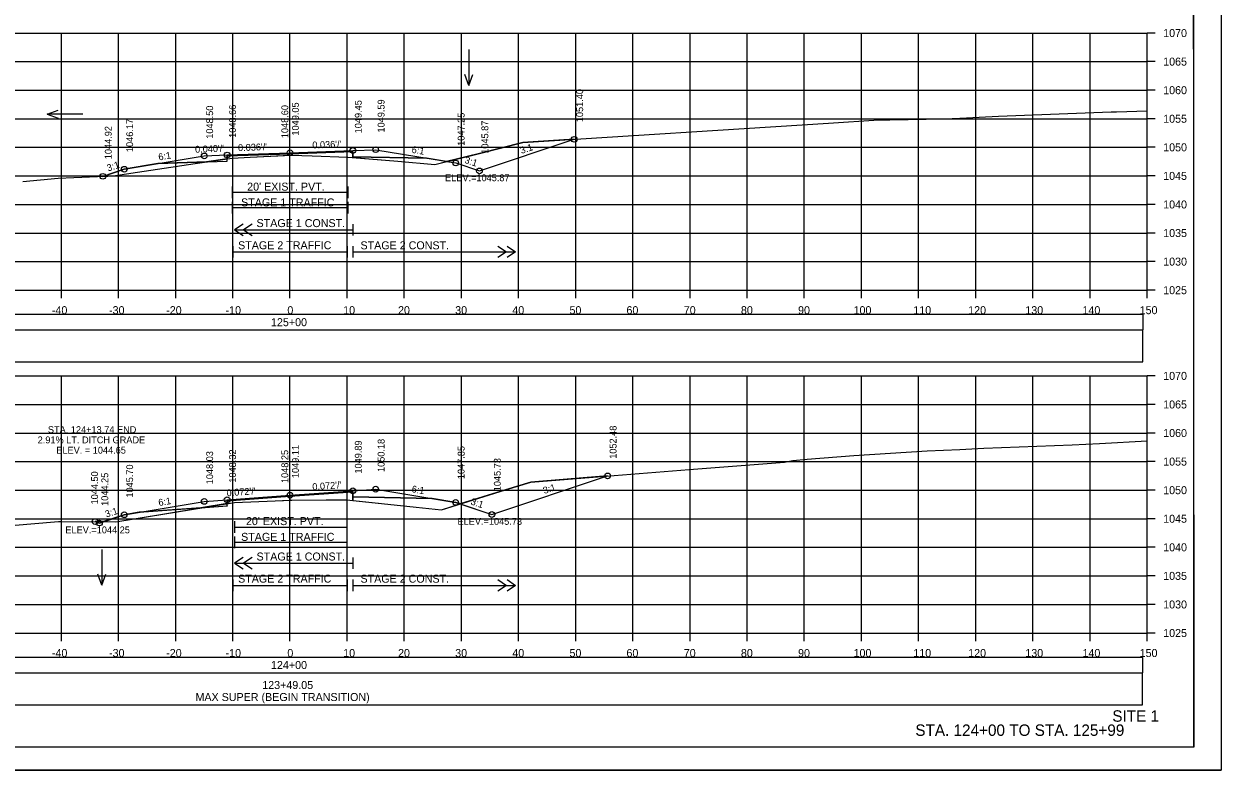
# Model space of a CAD drawing. Extents: x 1370565 to 1374448, y 301010 to 304637.
# Drawn here: x 1370688.5 to 1370898, y 303570.5 to 303701.1 of the extents above; entities that cross this region are included whole.
import ezdxf

# ---------------------------------------------------------------- set-up
doc = ezdxf.new("R2010")
doc.units = 0
for name, color, linetype in [('R_Alt Surface', 7, 'Continuous'), ('R_Axis', 7, 'Continuous'), ('R_Axis Annot', 7, 'Continuous'), ('R_Border', 7, 'Continuous'), ('R_Contours', 7, 'Continuous'), ('R_Draft', 7, 'Continuous'), ('R_Drive', 7, 'Continuous'), ('R_Exist Surface', 7, 'Continuous'), ('R_Fin Surface', 7, 'Continuous'), ('R_Grid', 7, 'Continuous'), ('R_No Plot', 7, 'Continuous'), ('R_Water', 7, 'Continuous'), ('R_Water Annot', 7, 'Continuous'), ('R_Xsect Elev', 7, 'Continuous'), ('R_Xsect Slope', 7, 'Continuous')]:
    doc.layers.add(name, color=color, linetype=linetype)

msp = doc.modelspace()

# ---------------------------------------------------------------- linework, layer by layer
at = {"layer": 'R_Alt Surface'}
for points in [[(1370711.89, 303676.68), (1370724.03, 303677.11), (1370724.02, 303677.11), (1370724.03, 303678.03), (1370735.03, 303678.42), (1370746.03, 303678.81), (1370746.04, 303677.89), (1370746.03, 303677.89), (1370758.93, 303677.64)], [(1370724.92, 303672.66), (1370724.92, 303670.66)], [(1370724.92, 303671.66), (1370745.18, 303671.66)], [(1370745.18, 303672.66), (1370745.18, 303670.66)], [(1370724.92, 303669.97), (1370724.92, 303667.97)], [(1370745.18, 303669.97), (1370745.18, 303667.97)], [(1370724.92, 303668.97), (1370745.18, 303668.97)], [(1370726.82, 303666.09), (1370725.32, 303665.09), (1370726.82, 303664.09)], [(1370728.42, 303666.09), (1370726.92, 303665.09), (1370728.42, 303664.09)], [(1370725.32, 303665.09), (1370746.03, 303665.09)], [(1370725.03, 303662.22), (1370725.03, 303660.22)], [(1370725.03, 303661.22), (1370745.03, 303661.22)], [(1370745.03, 303662.22), (1370745.03, 303660.22)], [(1370746.03, 303662.22), (1370746.03, 303660.22)], [(1370746.03, 303662.22), (1370746.03, 303660.22)], [(1370746.03, 303661.22), (1370774.52, 303661.22)], [(1370771.42, 303662.22), (1370772.92, 303661.22), (1370771.42, 303660.22)], [(1370773.02, 303662.22), (1370774.52, 303661.22), (1370773.02, 303660.22)], [(1370708.63, 303615.66), (1370724.03, 303616.77), (1370724.02, 303616.76), (1370724.03, 303617.68), (1370735.03, 303618.47), (1370746.03, 303619.26), (1370746.04, 303618.34), (1370746.03, 303618.34), (1370759.91, 303618.06)], [(1370725.3, 303614.08), (1370725.3, 303612.08)], [(1370725.3, 303613.08), (1370744.98, 303613.08)], [(1370744.98, 303614.08), (1370744.98, 303612.08)], [(1370725.3, 303611.41), (1370725.3, 303609.41)], [(1370744.98, 303611.41), (1370744.98, 303609.41)], [(1370725.3, 303610.41), (1370744.98, 303610.41)], [(1370726.82, 303607.75), (1370725.32, 303606.75), (1370726.82, 303605.75)], [(1370725.32, 303606.75), (1370746.03, 303606.75)], [(1370728.42, 303607.75), (1370726.92, 303606.75), (1370728.42, 303605.75)], [(1370725.03, 303603.87), (1370725.03, 303601.87)], [(1370725.03, 303602.87), (1370745.03, 303602.87)], [(1370745.03, 303603.87), (1370745.03, 303601.87)], [(1370746.03, 303603.87), (1370746.03, 303601.87)], [(1370746.03, 303603.87), (1370746.03, 303601.87)], [(1370746.03, 303602.87), (1370774.52, 303602.87)], [(1370771.42, 303603.87), (1370772.92, 303602.87), (1370771.42, 303601.87)], [(1370773.02, 303603.87), (1370774.52, 303602.87), (1370773.02, 303601.87)]]:
    msp.add_lwpolyline(points, dxfattribs=at)
at = {"layer": 'R_Axis'}
for p, q in [((1370885.03, 303654.53), (1370885.03, 303699.53)), ((1370886.43, 303699.53), (1370885.03, 303699.53)), ((1370886.43, 303694.53), (1370885.03, 303694.53)), ((1370886.43, 303689.53), (1370885.03, 303689.53)), ((1370886.43, 303684.53), (1370885.03, 303684.53)), ((1370886.43, 303679.53), (1370885.03, 303679.53)), ((1370886.43, 303674.53), (1370885.03, 303674.53)), ((1370886.43, 303669.53), (1370885.03, 303669.53)), ((1370886.43, 303664.53), (1370885.03, 303664.53)), ((1370886.43, 303659.53), (1370885.03, 303659.53)), ((1370585.03, 303654.53), (1370885.03, 303654.53)), ((1370695.03, 303653.13), (1370695.03, 303654.53)), ((1370705.03, 303653.13), (1370705.03, 303654.53)), ((1370715.03, 303653.13), (1370715.03, 303654.53)), ((1370725.03, 303653.13), (1370725.03, 303654.53)), ((1370735.03, 303653.13), (1370735.03, 303654.53)), ((1370745.03, 303653.13), (1370745.03, 303654.53)), ((1370755.03, 303653.13), (1370755.03, 303654.53)), ((1370765.03, 303653.13), (1370765.03, 303654.53)), ((1370775.03, 303653.13), (1370775.03, 303654.53)), ((1370785.03, 303653.13), (1370785.03, 303654.53)), ((1370795.03, 303653.13), (1370795.03, 303654.53)), ((1370805.03, 303653.13), (1370805.03, 303654.53)), ((1370815.03, 303653.13), (1370815.03, 303654.53)), ((1370825.03, 303653.13), (1370825.03, 303654.53)), ((1370835.03, 303653.13), (1370835.03, 303654.53)), ((1370845.03, 303653.13), (1370845.03, 303654.53)), ((1370855.03, 303653.13), (1370855.03, 303654.53)), ((1370865.03, 303653.13), (1370865.03, 303654.53)), ((1370875.03, 303653.13), (1370875.03, 303654.53)), ((1370885.03, 303653.13), (1370885.03, 303654.53)), ((1370886.43, 303654.53), (1370885.03, 303654.53)), ((1370885.03, 303594.53), (1370885.03, 303639.53)), ((1370886.43, 303639.53), (1370885.03, 303639.53)), ((1370886.43, 303634.53), (1370885.03, 303634.53)), ((1370886.43, 303629.53), (1370885.03, 303629.53)), ((1370886.43, 303624.53), (1370885.03, 303624.53)), ((1370886.43, 303619.53), (1370885.03, 303619.53)), ((1370886.43, 303614.53), (1370885.03, 303614.53)), ((1370886.43, 303609.53), (1370885.03, 303609.53)), ((1370886.43, 303604.53), (1370885.03, 303604.53)), ((1370886.43, 303599.53), (1370885.03, 303599.53)), ((1370585.03, 303594.53), (1370885.03, 303594.53)), ((1370695.03, 303593.13), (1370695.03, 303594.53)), ((1370705.03, 303593.13), (1370705.03, 303594.53)), ((1370715.03, 303593.13), (1370715.03, 303594.53)), ((1370725.03, 303593.13), (1370725.03, 303594.53)), ((1370735.03, 303593.13), (1370735.03, 303594.53)), ((1370745.03, 303593.13), (1370745.03, 303594.53)), ((1370755.03, 303593.13), (1370755.03, 303594.53)), ((1370765.03, 303593.13), (1370765.03, 303594.53)), ((1370775.03, 303593.13), (1370775.03, 303594.53)), ((1370785.03, 303593.13), (1370785.03, 303594.53)), ((1370795.03, 303593.13), (1370795.03, 303594.53)), ((1370805.03, 303593.13), (1370805.03, 303594.53)), ((1370815.03, 303593.13), (1370815.03, 303594.53)), ((1370825.03, 303593.13), (1370825.03, 303594.53)), ((1370835.03, 303593.13), (1370835.03, 303594.53)), ((1370845.03, 303593.13), (1370845.03, 303594.53)), ((1370855.03, 303593.13), (1370855.03, 303594.53)), ((1370865.03, 303593.13), (1370865.03, 303594.53)), ((1370875.03, 303593.13), (1370875.03, 303594.53)), ((1370885.03, 303593.13), (1370885.03, 303594.53)), ((1370886.43, 303594.53), (1370885.03, 303594.53))]:
    msp.add_line(p, q, dxfattribs=at)
for points in [[(1370746.03, 303666.09), (1370746.03, 303664.09)], [(1370725.3, 303614.08), (1370725.3, 303612.08)], [(1370725.3, 303613.08), (1370744.98, 303613.08)], [(1370744.98, 303614.08), (1370744.98, 303612.08)], [(1370744.98, 303611.41), (1370744.98, 303609.41)], [(1370725.3, 303610.41), (1370744.98, 303610.41)], [(1370746.03, 303607.75), (1370746.03, 303605.75)]]:
    msp.add_lwpolyline(points, dxfattribs=at)
at = {"layer": 'R_Border'}
for q in [(1370893.21, 303779.99), (1370577.03, 303574.53)]:
    msp.add_line((1370893.21, 303574.53), q, dxfattribs=at)
at = {"layer": 'R_Contours'}
for p, q in [((1370735.03, 303678.13), (1370735.03, 303678.42)), ((1370746.04, 303677.89), (1370746.04, 303677.76)), ((1370746.04, 303677.76), (1370746.04, 303677.89)), ((1370758.93, 303677.64), (1370746.04, 303677.89)), ((1370746.04, 303677.89), (1370746.04, 303677.76)), ((1370706.03, 303675.7), (1370702.28, 303674.45)), ((1370711.89, 303676.68), (1370706.03, 303675.7)), ((1370720.4, 303676.98), (1370711.89, 303676.68)), ((1370724.03, 303677.53), (1370720.4, 303676.98)), ((1370720.4, 303676.98), (1370724.03, 303677.11)), ((1370724.03, 303677.53), (1370724.92, 303677.66)), ((1370724.03, 303677.11), (1370724.03, 303677.53)), ((1370762.44, 303677.05), (1370758.93, 303677.64)), ((1370762.44, 303677.05), (1370764.03, 303676.79)), ((1370770.36, 303615.27), (1370790.62, 303622.02)), ((1370724.03, 303617.18), (1370719.46, 303616.44)), ((1370724.03, 303617.18), (1370725.3, 303617.39)), ((1370724.03, 303616.77), (1370724.03, 303617.18)), ((1370735.03, 303618.47), (1370735.03, 303617.78)), ((1370735.03, 303617.78), (1370735.03, 303618.47)), ((1370746.03, 303618.34), (1370746.03, 303617.72)), ((1370746.04, 303618.34), (1370746.03, 303617.72)), ((1370746.03, 303617.72), (1370746.04, 303618.34)), ((1370759.91, 303618.06), (1370746.04, 303618.34)), ((1370764.03, 303617.38), (1370759.91, 303618.06)), ((1370764.81, 303617.12), (1370764.03, 303617.38)), ((1370764.81, 303617.12), (1370770.36, 303615.27)), ((1370706.03, 303615.23), (1370702.42, 303614.03)), ((1370708.63, 303615.66), (1370706.03, 303615.23)), ((1370719.46, 303616.44), (1370708.63, 303615.66)), ((1370719.46, 303616.44), (1370724.03, 303616.77)), ((1370702.42, 303614.03), (1370700.92, 303614.03))]:
    msp.add_line(p, q, dxfattribs=at)
for points in [[(1370784.78, 303680.93), (1370775.78, 303680.35), (1370768.18, 303678.45), (1370762.44, 303677.05)], [(1370764.03, 303676.79), (1370768.19, 303675.4), (1370784.78, 303680.93)], [(1370746.04, 303677.89), (1370746.03, 303678.81), (1370735.03, 303678.42), (1370724.03, 303678.03), (1370724.03, 303677.53)], [(1370735.03, 303678.42), (1370724.03, 303678.03), (1370724.03, 303677.53)], [(1370724.03, 303677.53), (1370724.92, 303677.66), (1370728.09, 303677.8), (1370735.28, 303678.14), (1370738.89, 303678.03), (1370745.18, 303677.83), (1370746.04, 303677.76)], [(1370724.92, 303677.66), (1370728.09, 303677.8), (1370735.03, 303678.13)], [(1370702.28, 303674.45), (1370704.07, 303674.52), (1370718.43, 303676.69), (1370720.4, 303676.98)], [(1370746.04, 303677.76), (1370753.92, 303677.08), (1370760.39, 303676.55), (1370762.44, 303677.05)], [(1370790.62, 303622.02), (1370777.18, 303620.95), (1370772.75, 303619.61), (1370764.81, 303617.12)], [(1370746.04, 303618.34), (1370746.03, 303619.26), (1370735.03, 303618.47)], [(1370735.03, 303618.47), (1370724.03, 303617.68), (1370724.03, 303617.18)], [(1370725.3, 303617.39), (1370732.42, 303617.67), (1370735.03, 303617.78)], [(1370735.03, 303617.78), (1370735.35, 303617.8), (1370741.37, 303617.82), (1370744.98, 303617.83), (1370746.03, 303617.72)], [(1370746.03, 303617.72), (1370757.11, 303616.56), (1370761.55, 303616.1), (1370764.81, 303617.12)], [(1370702.42, 303614.03), (1370704.54, 303614.01), (1370707.75, 303614.54), (1370719.46, 303616.44)], [(1370700.92, 303614.03), (1370701.68, 303613.78), (1370702.42, 303614.03)]]:
    msp.add_lwpolyline(points, dxfattribs=at)
at = {"layer": 'R_Drive'}
for points in [[(1370585.93, 303647.57), (1370884.35, 303647.57), (1370884.35, 303650.28), (1370585.93, 303650.28)], [(1370585.87, 303641.99), (1370884.29, 303641.99), (1370884.29, 303647.52), (1370585.87, 303647.52)], [(1370585.87, 303587.55), (1370884.29, 303587.55), (1370884.29, 303590.26), (1370585.87, 303590.26)], [(1370585.82, 303581.97), (1370884.24, 303581.97), (1370884.24, 303587.5), (1370585.82, 303587.5)]]:
    msp.add_lwpolyline(points, close=True, dxfattribs=at)
at = {"layer": 'R_Exist Surface'}
for points in [[(1370688.26, 303673.55), (1370694.46, 303674.12), (1370697.23, 303674.24), (1370704.07, 303674.52), (1370718.43, 303676.69), (1370724.92, 303677.66), (1370728.09, 303677.8), (1370735.28, 303678.14), (1370738.89, 303678.03), (1370745.18, 303677.83), (1370753.92, 303677.08), (1370760.39, 303676.55), (1370768.18, 303678.45), (1370775.78, 303680.35), (1370829.25, 303683.77), (1370838.1, 303684.33), (1370839.99, 303684.34), (1370849.56, 303684.53), (1370850.89, 303684.55), (1370851.12, 303684.56), (1370859.02, 303684.97), (1370878.72, 303685.74), (1370879.46, 303685.76), (1370879.64, 303685.77), (1370885.03, 303685.92)], [(1370644.83, 303609.84), (1370690.4, 303613.72), (1370693.8, 303614.01), (1370694.51, 303614.07), (1370694.98, 303614.06), (1370704.54, 303614.01), (1370707.75, 303614.54), (1370725.3, 303617.39), (1370732.42, 303617.67), (1370735.35, 303617.8), (1370741.37, 303617.82), (1370744.98, 303617.83), (1370757.11, 303616.56), (1370761.55, 303616.1), (1370772.75, 303619.61), (1370777.18, 303620.95), (1370804.87, 303623.15), (1370821.58, 303624.44), (1370823.05, 303624.72), (1370825.52, 303624.98), (1370833.72, 303625.59), (1370846.51, 303626.42), (1370852.26, 303626.64), (1370856.47, 303626.86), (1370871.91, 303627.48), (1370876.71, 303627.7), (1370885.03, 303628.16)]]:
    msp.add_lwpolyline(points, dxfattribs=at)
at = {"layer": 'R_Fin Surface'}
for points in [[(1370702.28, 303674.45), (1370706.03, 303675.7), (1370720.03, 303678.03), (1370724.03, 303678.19), (1370735.03, 303678.59), (1370746.03, 303678.98), (1370750.03, 303679.12), (1370764.03, 303676.79), (1370768.19, 303675.4), (1370784.78, 303680.93)], [(1370700.92, 303614.03), (1370701.68, 303613.78), (1370706.03, 303615.23), (1370720.03, 303617.56), (1370724.03, 303617.85), (1370735.03, 303618.64), (1370746.03, 303619.43), (1370750.03, 303619.71), (1370764.03, 303617.38), (1370770.36, 303615.27), (1370790.62, 303622.02)]]:
    msp.add_lwpolyline(points, dxfattribs=at)
at = {"layer": 'R_Grid'}
for p, q in [((1370585.03, 303699.53), (1370885.03, 303699.53)), ((1370695.03, 303654.53), (1370695.03, 303699.53)), ((1370705.03, 303654.53), (1370705.03, 303699.53)), ((1370715.03, 303654.53), (1370715.03, 303699.53)), ((1370725.03, 303654.53), (1370725.03, 303699.53)), ((1370735.03, 303654.53), (1370735.03, 303699.53)), ((1370745.03, 303654.53), (1370745.03, 303699.53)), ((1370755.03, 303654.53), (1370755.03, 303699.53)), ((1370765.03, 303654.53), (1370765.03, 303699.53)), ((1370775.03, 303654.53), (1370775.03, 303699.53)), ((1370785.03, 303654.53), (1370785.03, 303699.53)), ((1370795.03, 303654.53), (1370795.03, 303699.53)), ((1370805.03, 303654.53), (1370805.03, 303699.53)), ((1370815.03, 303654.53), (1370815.03, 303699.53)), ((1370825.03, 303654.53), (1370825.03, 303699.53)), ((1370835.03, 303654.53), (1370835.03, 303699.53)), ((1370845.03, 303654.53), (1370845.03, 303699.53)), ((1370855.03, 303654.53), (1370855.03, 303699.53)), ((1370865.03, 303654.53), (1370865.03, 303699.53)), ((1370875.03, 303654.53), (1370875.03, 303699.53)), ((1370885.03, 303654.53), (1370885.03, 303699.53)), ((1370585.03, 303694.53), (1370885.03, 303694.53)), ((1370585.03, 303689.53), (1370885.03, 303689.53)), ((1370585.03, 303684.53), (1370885.03, 303684.53)), ((1370585.03, 303679.53), (1370885.03, 303679.53)), ((1370585.03, 303674.53), (1370885.03, 303674.53)), ((1370585.03, 303669.53), (1370885.03, 303669.53)), ((1370585.03, 303664.53), (1370885.03, 303664.53)), ((1370585.03, 303659.53), (1370885.03, 303659.53)), ((1370585.03, 303654.53), (1370885.03, 303654.53)), ((1370585.03, 303639.53), (1370885.03, 303639.53)), ((1370695.03, 303594.53), (1370695.03, 303639.53)), ((1370705.03, 303594.53), (1370705.03, 303639.53)), ((1370715.03, 303594.53), (1370715.03, 303639.53)), ((1370725.03, 303594.53), (1370725.03, 303639.53)), ((1370735.03, 303594.53), (1370735.03, 303639.53)), ((1370745.03, 303594.53), (1370745.03, 303639.53)), ((1370755.03, 303594.53), (1370755.03, 303639.53)), ((1370765.03, 303594.53), (1370765.03, 303639.53)), ((1370775.03, 303594.53), (1370775.03, 303639.53)), ((1370785.03, 303594.53), (1370785.03, 303639.53)), ((1370795.03, 303594.53), (1370795.03, 303639.53)), ((1370805.03, 303594.53), (1370805.03, 303639.53)), ((1370815.03, 303594.53), (1370815.03, 303639.53)), ((1370825.03, 303594.53), (1370825.03, 303639.53)), ((1370835.03, 303594.53), (1370835.03, 303639.53)), ((1370845.03, 303594.53), (1370845.03, 303639.53)), ((1370855.03, 303594.53), (1370855.03, 303639.53)), ((1370865.03, 303594.53), (1370865.03, 303639.53)), ((1370875.03, 303594.53), (1370875.03, 303639.53)), ((1370885.03, 303594.53), (1370885.03, 303639.53)), ((1370585.03, 303634.53), (1370885.03, 303634.53)), ((1370585.03, 303629.53), (1370885.03, 303629.53)), ((1370585.03, 303624.53), (1370885.03, 303624.53)), ((1370585.03, 303619.53), (1370885.03, 303619.53)), ((1370585.03, 303614.53), (1370885.03, 303614.53)), ((1370585.03, 303609.53), (1370885.03, 303609.53)), ((1370585.03, 303604.53), (1370885.03, 303604.53)), ((1370585.03, 303599.53), (1370885.03, 303599.53)), ((1370585.03, 303594.53), (1370885.03, 303594.53))]:
    msp.add_line(p, q, dxfattribs=at)
at = {"layer": 'R_No Plot'}
msp.add_line((1370564.63, 303570.55), (1370897.96, 303570.55), dxfattribs=at)
for points in [[(1370564.62, 303783.89), (1370897.96, 303783.89), (1370897.96, 303570.55), (1370564.62, 303570.55)], [(1370810.95, 303779.99), (1370830.57, 303779.99), (1370830.57, 303770.11), (1370846.68, 303770.11), (1370869.88, 303770.11), (1370869.88, 303737.44), (1370893.09, 303737.44), (1370893.21, 303574.53), (1370577.03, 303574.53), (1370577.03, 303779.99)]]:
    msp.add_lwpolyline(points, close=True, dxfattribs=at)
for centre in [(1370784.78, 303680.93), (1370720.03, 303678.03), (1370724.03, 303678.19), (1370735.03, 303678.59), (1370746.03, 303678.98), (1370750.03, 303679.12), (1370706.03, 303675.7), (1370764.03, 303676.79), (1370768.19, 303675.4), (1370702.28, 303674.45), (1370790.62, 303622.02), (1370735.03, 303618.64), (1370746.03, 303619.43), (1370750.03, 303619.71), (1370720.03, 303617.56), (1370724.03, 303617.85), (1370764.03, 303617.38), (1370706.03, 303615.23), (1370770.36, 303615.27), (1370700.92, 303614.03), (1370701.68, 303613.78)]:
    msp.add_circle(centre, 0.5, dxfattribs=at)
at = {"layer": 'R_Water Annot'}
for p, q in [((1370766.3, 303696.66), (1370766.3, 303690.37)), ((1370766.3, 303690.37), (1370765.6, 303692.3)), ((1370766.3, 303690.37), (1370767, 303692.3)), ((1370692.52, 303685.32), (1370694.44, 303686.02)), ((1370698.8, 303685.32), (1370692.52, 303685.32)), ((1370692.52, 303685.32), (1370694.44, 303684.62)), ((1370702.1, 303609.17), (1370702.1, 303602.89)), ((1370702.1, 303602.89), (1370701.4, 303604.81)), ((1370702.1, 303602.89), (1370702.8, 303604.81))]:
    msp.add_line(p, q, dxfattribs=at)
at = {"layer": 'R_Xsect Elev'}
for p, q in [((1370735.03, 303678.13), (1370735.03, 303688.13)), ((1370735.03, 303617.78), (1370735.03, 303627.78))]:
    msp.add_line(p, q, dxfattribs=at)

# ---------------------------------------------------------------- texts
at = {"layer": 'R_Axis Annot'}
for s, p in [('1070', (1370887.83, 303698.83)), ('1065', (1370887.83, 303693.83)), ('1060', (1370887.83, 303688.83)), ('1055', (1370887.83, 303683.83)), ('1050', (1370887.83, 303678.83)), ('1045', (1370887.83, 303673.83)), ("20' EXIST. PVT.", (1370727.54, 303671.95)), ('1040', (1370887.83, 303668.83)), ('1035', (1370887.83, 303663.83)), ('1030', (1370887.83, 303658.83)), ('1025', (1370887.83, 303653.83)), ('-40', (1370693.37, 303650.33)), ('-30', (1370703.37, 303650.33)), ('-20', (1370713.37, 303650.33)), ('-10', (1370723.76, 303650.33)), ('0', (1370734.57, 303650.33)), ('10', (1370744.34, 303650.33)), ('20', (1370753.94, 303650.33)), ('30', (1370763.94, 303650.33)), ('40', (1370773.94, 303650.33)), ('50', (1370783.94, 303650.33)), ('60', (1370793.91, 303650.33)), ('70', (1370803.94, 303650.33)), ('80', (1370813.94, 303650.33)), ('90', (1370823.94, 303650.33)), ('100', (1370833.65, 303650.33)), ('110', (1370844.11, 303650.33)), ('120', (1370853.71, 303650.33)), ('130', (1370863.71, 303650.33)), ('140', (1370873.71, 303650.33)), ('150', (1370883.71, 303650.33)), ('125+00', (1370731.71, 303648.23)), ('1070', (1370887.83, 303638.83)), ('1065', (1370887.83, 303633.83)), ('1060', (1370887.83, 303628.83)), ('1055', (1370887.83, 303623.83)), ('1050', (1370887.83, 303618.83)), ('1045', (1370887.83, 303613.83)), ("20' EXIST. PVT.", (1370727.33, 303613.42)), ('1040', (1370887.83, 303608.83)), ('1035', (1370887.83, 303603.83)), ('1030', (1370887.83, 303598.83)), ('1025', (1370887.83, 303593.83)), ('-40', (1370693.37, 303590.33)), ('-30', (1370703.37, 303590.33)), ('-20', (1370713.37, 303590.33)), ('-10', (1370723.76, 303590.33)), ('0', (1370734.57, 303590.33)), ('10', (1370744.34, 303590.33)), ('20', (1370753.94, 303590.33)), ('30', (1370763.94, 303590.33)), ('40', (1370773.94, 303590.33)), ('50', (1370783.94, 303590.33)), ('60', (1370793.91, 303590.33)), ('70', (1370803.94, 303590.33)), ('80', (1370813.94, 303590.33)), ('90', (1370823.94, 303590.33)), ('100', (1370833.65, 303590.33)), ('110', (1370844.11, 303590.33)), ('120', (1370853.71, 303590.33)), ('130', (1370863.71, 303590.33)), ('140', (1370873.71, 303590.33)), ('150', (1370883.71, 303590.33)), ('124+00', (1370731.71, 303588.23)), ('123+49.05', (1370730.18, 303584.73)), ('MAX SUPER (BEGIN TRANSITION)', (1370718.5, 303582.63))]:
    msp.add_text(s, height=1.4, dxfattribs=at).set_placement(p)
at = {"layer": 'R_Draft'}
for s, p in [('SITE 1', (1370878.93, 303579.01)), ('STA. 124+00 TO STA. 125+99', (1370844.46, 303576.53))]:
    msp.add_text(s, height=2, dxfattribs=at).set_placement(p)
at = {"layer": 'R_Water'}
for s, p in [('STAGE 1 TRAFFIC', (1370726.48, 303669.19)), ('STAGE 1 CONST.', (1370729.18, 303665.57)), ('STAGE 2 TRAFFIC', (1370725.95, 303661.69)), ('STAGE 2 CONST.', (1370747.37, 303661.68)), ('STAGE 1 TRAFFIC', (1370726.48, 303610.66)), ('STAGE 1 CONST.', (1370729.18, 303607.22)), ('STAGE 2 TRAFFIC', (1370725.95, 303603.35)), ('STAGE 2 CONST.', (1370747.37, 303603.34))]:
    msp.add_text(s, height=1.4, dxfattribs=at).set_placement(p)
at = {"layer": 'R_Xsect Elev'}
for s, p in [('1051.40', (1370786.33, 303683.93)), ('1048.50', (1370721.58, 303681.03)), ('1048.66', (1370725.58, 303681.19)), ('1048.60', (1370734.73, 303681.13)), ('1049.05', (1370736.58, 303681.59)), ('1049.45', (1370747.58, 303681.98)), ('1049.59', (1370751.58, 303682.12)), ('1046.17', (1370707.58, 303678.7)), ('1047.25', (1370765.58, 303679.79)), ('1045.87', (1370769.74, 303678.4)), ('1044.92', (1370703.83, 303677.45)), ('1052.48', (1370792.17, 303625.02)), ('1049.89', (1370747.58, 303622.43)), ('1050.18', (1370751.58, 303622.71)), ('1048.03', (1370721.58, 303620.56)), ('1048.32', (1370725.58, 303620.85)), ('1048.25', (1370734.73, 303620.78)), ('1049.11', (1370736.58, 303621.64)), ('1047.85', (1370765.58, 303621.46)), ('1045.70', (1370707.58, 303618.23)), ('1045.73', (1370771.91, 303619.34)), ('1044.50', (1370701.44, 303617.03)), ('1044.25', (1370703.23, 303616.78))]:
    msp.add_text(s, height=1.2, rotation=90, dxfattribs=at).set_placement(p)
for s, p in [('ELEV.=1045.87', (1370762.17, 303673.6)), ('STA. 124+13.74 END ', (1370692.67, 303629.53)), ('2.91% LT. DITCH GRADE', (1370690.88, 303627.73)), ('ELEV. = 1044.65', (1370694.14, 303625.93)), ('ELEV.=1044.25', (1370695.73, 303611.98)), ('ELEV.=1045.73', (1370764.35, 303613.47))]:
    msp.add_text(s, height=1.2, dxfattribs=at).set_placement(p)
at = {"layer": 'R_Xsect Slope'}
for s, rotation, p in [("0.040'/'", 2.2906, (1370718.44, 303678.57)), ("0.036'/'", 2.0421, (1370725.96, 303678.86)), ("0.036'/'", 2.0421, (1370738.96, 303679.33)), ('3:1', 18.4332, (1370775.54, 303678.37)), ('6:1', 9.4642, (1370712.1, 303677.22)), ('6:1', 350.5358, (1370756.26, 303678.59)), ('3:1', 341.5651, (1370765.48, 303676.83)), ('3:1', 18.4349, (1370703.21, 303675.29)), ("0.072'/'", 4.0987, (1370723.98, 303618.45)), ("0.072'/'", 4.0987, (1370738.98, 303619.52)), ('6:1', 350.5358, (1370756.26, 303619.18)), ('3:1', 18.4332, (1370779.54, 303618.85)), ('6:1', 9.4642, (1370712.1, 303616.75)), ('3:1', 341.5651, (1370766.56, 303617.06)), ('3:1', 18.4349, (1370702.91, 303614.72))]:
    msp.add_text(s, height=1.2, rotation=rotation, dxfattribs=at).set_placement(p)

doc.saveas('drawing.dxf')
